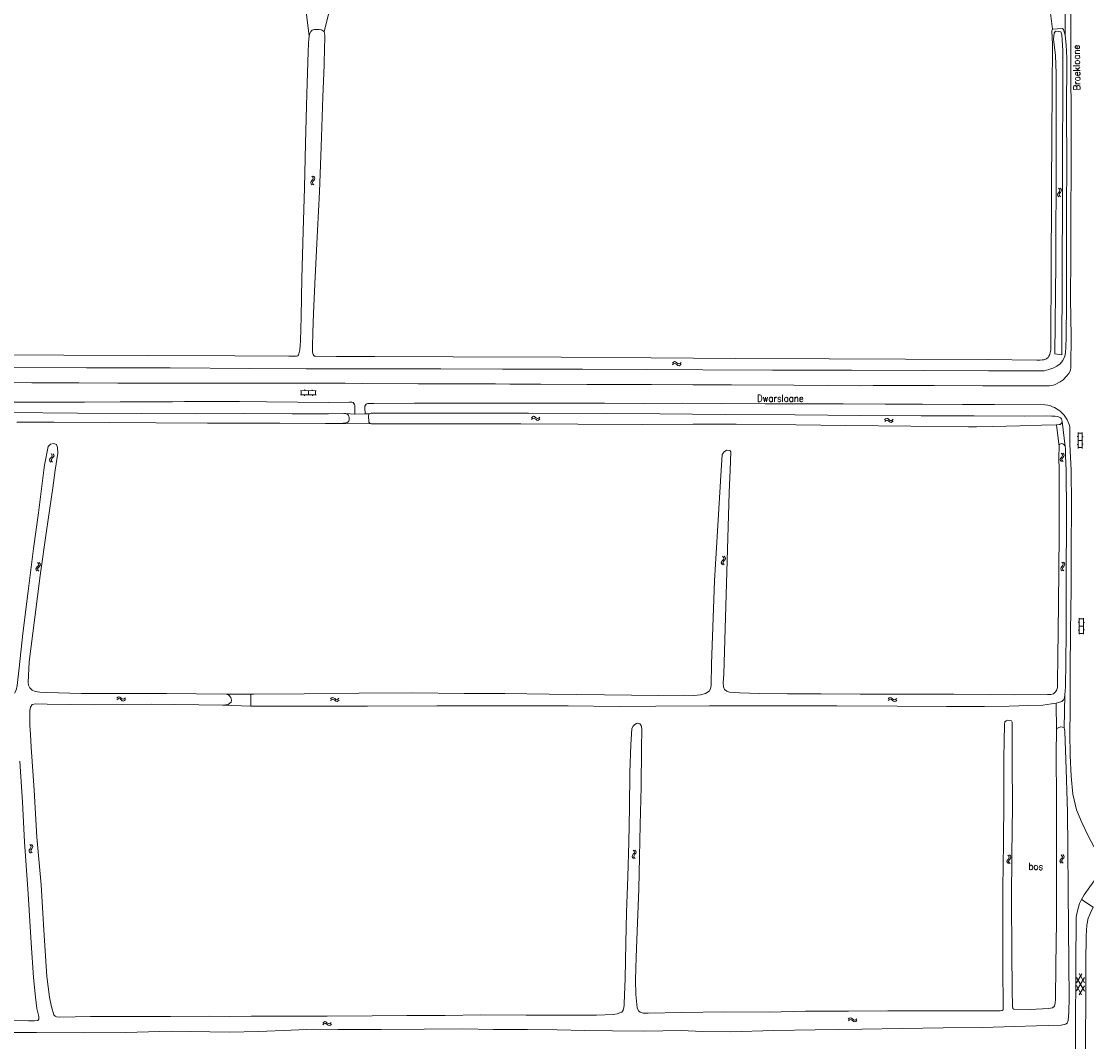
# Model space of a CAD drawing. Header units: metres. Extents: x 189705 to 199106, y 581686 to 588448.
# Tile 532 of 555: x 197384 to 197695, y 587833 to 588131. Entities that reach past the tile are written whole.
import ezdxf

# ---------------------------------------------------------------- set-up
doc = ezdxf.new("R2010")
doc.units = ezdxf.units.M
doc.layers.add('B-WA-OG-GBKN-G', color=7, linetype='Continuous', lineweight=18)
doc.styles.add('Style-STANDARD', font='STANDARD.shx')

msp = doc.modelspace()

# ---------------------------------------------------------------- linework, layer by layer
at = {"layer": 'B-WA-OG-GBKN-G'}
for p, q in [((197468.922, 588085.867), (197469.191, 588085.561)), ((197469.419, 588085.875), (197469.69, 588085.571)), ((197468.686, 588084.303), (197468.582, 588083.99)), ((197468.582, 588083.99), (197468.699, 588083.674)), ((197468.946, 588084.617), (197468.686, 588084.303)), ((197468.699, 588083.674), (197468.97, 588083.368)), ((197469.204, 588084.942), (197468.946, 588084.617)), ((197469.185, 588084.31), (197469.081, 588083.998)), ((197469.081, 588083.998), (197469.195, 588083.682)), ((197469.443, 588084.627), (197469.185, 588084.31)), ((197469.191, 588085.561), (197469.304, 588085.253)), ((197469.195, 588083.682), (197469.466, 588083.375)), ((197469.304, 588085.253), (197469.204, 588084.942)), ((197469.7, 588084.942), (197469.443, 588084.627)), ((197469.69, 588085.571), (197469.804, 588085.264)), ((197469.804, 588085.264), (197469.7, 588084.942)), ((197686.93, 588080.789), (197686.837, 588080.473)), ((197686.837, 588080.473), (197686.964, 588080.161)), ((197687.178, 588081.112), (197686.93, 588080.789)), ((197686.964, 588080.161), (197687.246, 588079.864)), ((197687.111, 588082.36), (197687.39, 588082.064)), ((197687.425, 588081.446), (197687.178, 588081.112)), ((197687.428, 588080.814), (197687.335, 588080.498)), ((197687.335, 588080.498), (197687.46, 588080.186)), ((197687.39, 588082.064), (197687.514, 588081.76)), ((197687.514, 588081.76), (197687.425, 588081.446)), ((197687.674, 588081.139), (197687.428, 588080.814)), ((197687.46, 588080.186), (197687.742, 588079.889)), ((197687.607, 588082.385), (197687.888, 588082.091)), ((197687.921, 588081.463), (197687.674, 588081.139)), ((197687.888, 588082.091), (197688.014, 588081.789)), ((197688.014, 588081.789), (197687.921, 588081.463)), ((197574.308, 588031.291), (197574.603, 588031.571)), ((197574.332, 588030.795), (197574.629, 588031.073)), ((197574.603, 588031.571), (197574.906, 588031.696)), ((197574.629, 588031.073), (197574.934, 588031.196)), ((197574.906, 588031.696), (197575.231, 588031.603)), ((197574.934, 588031.196), (197575.247, 588031.107)), ((197575.231, 588031.603), (197575.554, 588031.356)), ((197575.247, 588031.107), (197575.581, 588030.86)), ((197575.554, 588031.356), (197575.88, 588031.108)), ((197575.581, 588030.86), (197575.904, 588030.61)), ((197575.88, 588031.108), (197576.195, 588031.015)), ((197575.904, 588030.61), (197576.219, 588030.517)), ((197576.195, 588031.015), (197576.508, 588031.14)), ((197576.219, 588030.517), (197576.532, 588030.644)), ((197576.508, 588031.14), (197576.805, 588031.421)), ((197576.532, 588030.644), (197576.829, 588030.925)), ((197466.862, 588023.222), (197466.864, 588023.522)), ((197468.96, 588023.21), (197468.962, 588023.51)), ((197470.205, 588022.002), (197465.605, 588022.03)), ((197470.212, 588023.202), (197465.612, 588023.23)), ((197465.805, 588022.029), (197465.812, 588023.229)), ((197466.753, 588021.723), (197466.755, 588022.023)), ((197467.905, 588022.016), (197467.912, 588023.216)), ((197469.051, 588021.709), (197469.053, 588022.009)), ((197470.005, 588022.003), (197470.012, 588023.203)), ((197533.057, 588015.322), (197533.352, 588015.602)), ((197533.081, 588014.826), (197533.378, 588015.104)), ((197533.352, 588015.602), (197533.655, 588015.727)), ((197533.378, 588015.104), (197533.683, 588015.227)), ((197533.655, 588015.727), (197533.98, 588015.634)), ((197533.683, 588015.227), (197533.996, 588015.138)), ((197533.98, 588015.634), (197534.303, 588015.387)), ((197533.996, 588015.138), (197534.33, 588014.891)), ((197534.303, 588015.387), (197534.629, 588015.139)), ((197534.33, 588014.891), (197534.653, 588014.641)), ((197534.629, 588015.139), (197534.944, 588015.046)), ((197534.653, 588014.641), (197534.968, 588014.548)), ((197534.944, 588015.046), (197535.257, 588015.171)), ((197534.968, 588014.548), (197535.281, 588014.675)), ((197535.257, 588015.171), (197535.554, 588015.452)), ((197535.281, 588014.675), (197535.578, 588014.956)), ((197636.31, 588014.733), (197636.605, 588015.013)), ((197636.333, 588014.236), (197636.63, 588014.515)), ((197636.605, 588015.013), (197636.908, 588015.138)), ((197636.63, 588014.515), (197636.935, 588014.637)), ((197636.908, 588015.138), (197637.233, 588015.044)), ((197636.935, 588014.637), (197637.249, 588014.548)), ((197637.233, 588015.044), (197637.556, 588014.796)), ((197637.249, 588014.548), (197637.581, 588014.3)), ((197637.556, 588014.796), (197637.881, 588014.549)), ((197637.581, 588014.3), (197637.904, 588014.051)), ((197637.881, 588014.549), (197638.196, 588014.455)), ((197637.904, 588014.051), (197638.22, 588013.957)), ((197638.196, 588014.455), (197638.509, 588014.58)), ((197638.22, 588013.957), (197638.532, 588014.083)), ((197638.509, 588014.58), (197638.806, 588014.86)), ((197638.532, 588014.083), (197638.83, 588014.364)), ((197692.863, 588006.371), (197692.859, 588010.971)), ((197694.063, 588006.373), (197694.059, 588010.973)), ((197692.56, 588009.821), (197692.86, 588009.821)), ((197692.859, 588010.771), (197694.059, 588010.773)), ((197692.861, 588008.671), (197694.061, 588008.673)), ((197694.06, 588009.723), (197694.36, 588009.723)), ((197392.709, 588004.828), (197392.958, 588004.506)), ((197393.205, 588004.805), (197393.457, 588004.485)), ((197687.887, 588004.976), (197688.167, 588004.68)), ((197688.167, 588004.68), (197688.29, 588004.376)), ((197688.383, 588005.002), (197688.665, 588004.707)), ((197688.665, 588004.707), (197688.79, 588004.405)), ((197692.562, 588007.523), (197692.862, 588007.523)), ((197692.863, 588006.571), (197694.063, 588006.573)), ((197694.062, 588007.625), (197694.362, 588007.625)), ((197392.376, 588003.282), (197392.253, 588002.976)), ((197392.253, 588002.976), (197392.35, 588002.653)), ((197392.35, 588002.653), (197392.601, 588002.331)), ((197392.655, 588003.58), (197392.376, 588003.282)), ((197392.933, 588003.888), (197392.655, 588003.58)), ((197392.874, 588003.258), (197392.752, 588002.953)), ((197392.752, 588002.953), (197392.846, 588002.63)), ((197392.846, 588002.63), (197393.097, 588002.308)), ((197393.151, 588003.558), (197392.874, 588003.258)), ((197393.052, 588004.191), (197392.933, 588003.888)), ((197392.958, 588004.506), (197393.052, 588004.191)), ((197393.428, 588003.856), (197393.151, 588003.558)), ((197393.552, 588004.172), (197393.428, 588003.856)), ((197393.457, 588004.485), (197393.552, 588004.172)), ((197687.707, 588003.404), (197687.615, 588003.088)), ((197687.615, 588003.088), (197687.743, 588002.776)), ((197687.956, 588003.728), (197687.707, 588003.404)), ((197687.743, 588002.776), (197688.024, 588002.48)), ((197688.202, 588004.062), (197687.956, 588003.728)), ((197688.205, 588003.43), (197688.113, 588003.114)), ((197688.113, 588003.114), (197688.239, 588002.802)), ((197688.29, 588004.376), (197688.202, 588004.062)), ((197688.452, 588003.756), (197688.205, 588003.43)), ((197688.239, 588002.802), (197688.52, 588002.506)), ((197688.698, 588004.079), (197688.452, 588003.756)), ((197688.79, 588004.405), (197688.698, 588004.079)), ((197588.943, 587973.58), (197588.68, 587973.268)), ((197588.93, 587974.83), (197589.196, 587974.521)), ((197589.204, 587973.902), (197588.943, 587973.58)), ((197589.439, 587973.585), (197589.179, 587973.271)), ((197589.196, 587974.521), (197589.306, 587974.212)), ((197589.306, 587974.212), (197589.204, 587973.902)), ((197589.427, 587974.833), (197589.695, 587974.526)), ((197589.7, 587973.898), (197589.439, 587973.585)), ((197589.695, 587974.526), (197589.807, 587974.219)), ((197589.807, 587974.219), (197589.7, 587973.898)), ((197388.387, 587971.498), (197388.258, 587971.195)), ((197388.258, 587971.195), (197388.347, 587970.87)), ((197388.347, 587970.87), (197388.59, 587970.542)), ((197388.673, 587971.789), (197388.387, 587971.498)), ((197388.958, 587972.09), (197388.673, 587971.789)), ((197388.885, 587971.463), (197388.755, 587971.16)), ((197388.755, 587971.16), (197388.842, 587970.835)), ((197388.756, 587973.036), (197388.998, 587972.708)), ((197388.842, 587970.835), (197389.086, 587970.507)), ((197389.169, 587971.756), (197388.885, 587971.463)), ((197389.084, 587972.391), (197388.958, 587972.09)), ((197388.998, 587972.708), (197389.084, 587972.391)), ((197389.453, 587972.048), (197389.169, 587971.756)), ((197389.251, 587973.001), (197389.495, 587972.675)), ((197389.584, 587972.36), (197389.453, 587972.048)), ((197389.495, 587972.675), (197389.584, 587972.36)), ((197588.68, 587973.268), (197588.574, 587972.956)), ((197588.574, 587972.956), (197588.687, 587972.639)), ((197588.687, 587972.639), (197588.955, 587972.33)), ((197589.179, 587973.271), (197589.072, 587972.959)), ((197589.072, 587972.959), (197589.184, 587972.642)), ((197589.184, 587972.642), (197589.452, 587972.333)), ((197687.9, 587971.527), (197687.809, 587971.211)), ((197687.809, 587971.211), (197687.938, 587970.899)), ((197688.147, 587971.852), (197687.9, 587971.527)), ((197687.938, 587970.899), (197688.221, 587970.604)), ((197688.073, 587973.099), (197688.354, 587972.804)), ((197688.392, 587972.186), (197688.147, 587971.852)), ((197688.398, 587971.554), (197688.307, 587971.238)), ((197688.307, 587971.238), (197688.434, 587970.926)), ((197688.354, 587972.804), (197688.479, 587972.501)), ((197688.479, 587972.501), (197688.392, 587972.186)), ((197688.643, 587971.881), (197688.398, 587971.554)), ((197688.434, 587970.926), (197688.717, 587970.631)), ((197688.569, 587973.127), (197688.852, 587972.834)), ((197688.888, 587972.206), (197688.643, 587971.881)), ((197688.852, 587972.834), (197688.979, 587972.532)), ((197688.979, 587972.532), (197688.888, 587972.206)), ((197692.903, 587955.581), (197693.203, 587955.581)), ((197693.203, 587952.131), (197693.203, 587956.731)), ((197693.203, 587956.531), (197694.403, 587956.531)), ((197694.403, 587952.131), (197694.403, 587956.731)), ((197694.403, 587955.481), (197694.703, 587955.481)), ((197692.903, 587953.283), (197693.203, 587953.283)), ((197693.203, 587954.431), (197694.403, 587954.431)), ((197693.203, 587952.331), (197694.403, 587952.331)), ((197694.403, 587953.383), (197694.703, 587953.383)), ((197411.903, 587933.367), (197412.202, 587933.644)), ((197411.919, 587932.871), (197412.221, 587933.145)), ((197412.202, 587933.644), (197412.507, 587933.764)), ((197412.221, 587933.145), (197412.527, 587933.263)), ((197412.507, 587933.764), (197412.831, 587933.665)), ((197412.527, 587933.263), (197412.839, 587933.169)), ((197412.831, 587933.665), (197413.15, 587933.413)), ((197412.839, 587933.169), (197413.168, 587932.917)), ((197413.15, 587933.413), (197413.471, 587933.161)), ((197413.471, 587933.161), (197413.785, 587933.063)), ((197413.785, 587933.063), (197414.1, 587933.183)), ((197414.1, 587933.183), (197414.401, 587933.459)), ((197474.338, 587933.165), (197474.627, 587933.452)), ((197474.627, 587933.452), (197474.926, 587933.584)), ((197474.664, 587932.955), (197474.966, 587933.084)), ((197474.926, 587933.584), (197475.254, 587933.498)), ((197474.966, 587933.084), (197475.281, 587933.002)), ((197475.254, 587933.498), (197475.583, 587933.258)), ((197475.583, 587933.258), (197475.913, 587933.018)), ((197476.231, 587932.932), (197476.54, 587933.064)), ((197476.54, 587933.064), (197476.831, 587933.352)), ((197637.333, 587933.161), (197637.626, 587933.445)), ((197637.626, 587933.445), (197637.927, 587933.572)), ((197637.657, 587932.947), (197637.96, 587933.073)), ((197637.927, 587933.572), (197638.254, 587933.482)), ((197637.96, 587933.073), (197638.274, 587932.986)), ((197638.254, 587933.482), (197638.579, 587933.238)), ((197638.579, 587933.238), (197638.906, 587932.993)), ((197639.534, 587933.03), (197639.829, 587933.314)), ((197413.168, 587932.917), (197413.488, 587932.662)), ((197413.488, 587932.662), (197413.802, 587932.564)), ((197413.802, 587932.564), (197414.116, 587932.686)), ((197414.116, 587932.686), (197414.418, 587932.962)), ((197474.374, 587932.669), (197474.664, 587932.955)), ((197475.281, 587933.002), (197475.62, 587932.763)), ((197475.62, 587932.763), (197475.949, 587932.521)), ((197475.913, 587933.018), (197476.231, 587932.932)), ((197475.949, 587932.521), (197476.266, 587932.435)), ((197476.266, 587932.435), (197476.576, 587932.569)), ((197476.576, 587932.569), (197476.866, 587932.857)), ((197637.362, 587932.666), (197637.657, 587932.947)), ((197638.274, 587932.986), (197638.61, 587932.742)), ((197638.61, 587932.742), (197638.935, 587932.495)), ((197638.906, 587932.993), (197639.223, 587932.903)), ((197638.935, 587932.495), (197639.251, 587932.405)), ((197639.223, 587932.903), (197639.534, 587933.03)), ((197639.251, 587932.405), (197639.563, 587932.535)), ((197639.563, 587932.535), (197639.857, 587932.818)), ((197386.444, 587890.625), (197386.736, 587890.341)), ((197386.797, 587889.725), (197386.565, 587889.381)), ((197386.736, 587890.341), (197386.872, 587890.042)), ((197386.872, 587890.042), (197386.797, 587889.725)), ((197386.938, 587890.672), (197387.232, 587890.389)), ((197387.292, 587889.763), (197387.059, 587889.429)), ((197387.232, 587890.389), (197387.37, 587890.093)), ((197387.37, 587890.093), (197387.292, 587889.763)), ((197386.33, 587889.047), (197386.251, 587888.728)), ((197386.251, 587888.728), (197386.392, 587888.421)), ((197386.565, 587889.381), (197386.33, 587889.047)), ((197386.392, 587888.421), (197386.686, 587888.137)), ((197386.827, 587889.094), (197386.748, 587888.774)), ((197386.748, 587888.774), (197386.887, 587888.468)), ((197387.059, 587889.429), (197386.827, 587889.094)), ((197386.887, 587888.468), (197387.18, 587888.183)), ((197562.585, 587887.464), (197562.483, 587887.151)), ((197562.483, 587887.151), (197562.601, 587886.835)), ((197562.844, 587887.78), (197562.585, 587887.464)), ((197562.601, 587886.835), (197562.874, 587886.53)), ((197562.814, 587889.029), (197563.084, 587888.724)), ((197563.1, 587888.106), (197562.844, 587887.78)), ((197563.084, 587887.474), (197562.982, 587887.161)), ((197562.982, 587887.161), (197563.098, 587886.845)), ((197563.084, 587888.724), (197563.198, 587888.417)), ((197563.34, 587887.792), (197563.084, 587887.474)), ((197563.098, 587886.845), (197563.37, 587886.54)), ((197563.198, 587888.417), (197563.1, 587888.106)), ((197563.31, 587889.039), (197563.583, 587888.736)), ((197563.596, 587888.108), (197563.34, 587887.792)), ((197563.583, 587888.736), (197563.699, 587888.431)), ((197563.699, 587888.431), (197563.596, 587888.108)), ((197672.297, 587887.553), (197672.581, 587887.26)), ((197672.624, 587886.643), (197672.382, 587886.306)), ((197672.581, 587887.26), (197672.709, 587886.958)), ((197672.709, 587886.958), (197672.624, 587886.643)), ((197672.793, 587887.585), (197673.078, 587887.294)), ((197673.12, 587886.667), (197672.878, 587886.34)), ((197673.078, 587887.294), (197673.208, 587886.994)), ((197673.208, 587886.994), (197673.12, 587886.667)), ((197687.907, 587886.423), (197687.651, 587886.106)), ((197687.868, 587887.673), (197688.141, 587887.37)), ((197688.161, 587886.751), (197687.907, 587886.423)), ((197688.141, 587887.37), (197688.257, 587887.063)), ((197688.404, 587886.439), (197688.15, 587886.119)), ((197688.257, 587887.063), (197688.161, 587886.751)), ((197688.365, 587887.686), (197688.639, 587887.385)), ((197688.658, 587886.757), (197688.404, 587886.439)), ((197688.639, 587887.385), (197688.758, 587887.08)), ((197688.758, 587887.08), (197688.658, 587886.757)), ((197672.138, 587885.979), (197672.05, 587885.662)), ((197672.05, 587885.662), (197672.182, 587885.351)), ((197672.382, 587886.306), (197672.138, 587885.979)), ((197672.182, 587885.351), (197672.467, 587885.059)), ((197672.636, 587886.011), (197672.548, 587885.694)), ((197672.548, 587885.694), (197672.677, 587885.383)), ((197672.878, 587886.34), (197672.636, 587886.011)), ((197672.677, 587885.383), (197672.963, 587885.091)), ((197687.651, 587886.106), (197687.551, 587885.792)), ((197687.551, 587885.792), (197687.671, 587885.477)), ((197687.671, 587885.477), (197687.946, 587885.174)), ((197688.15, 587886.119), (197688.05, 587885.806)), ((197688.05, 587885.806), (197688.168, 587885.491)), ((197688.168, 587885.491), (197688.442, 587885.188)), ((197692.399, 587850.281), (197693.946, 587852.91)), ((197693.193, 587852.916), (197694.697, 587850.262)), ((197692.378, 587847.855), (197694.709, 587851.817)), ((197692.391, 587849.415), (197693.894, 587846.76)), ((197692.411, 587851.837), (197694.677, 587847.837)), ((197693.142, 587846.766), (197694.69, 587849.398)), ((197625.683, 587839.631), (197625.979, 587839.912)), ((197625.979, 587839.912), (197626.281, 587840.036)), ((197626.281, 587840.036), (197626.607, 587839.942)), ((197626.607, 587839.942), (197626.929, 587839.694)), ((197626.929, 587839.694), (197627.254, 587839.446)), ((197627.882, 587839.476), (197628.18, 587839.757)), ((197472.086, 587838.493), (197472.379, 587838.777)), ((197472.115, 587837.998), (197472.41, 587838.279)), ((197472.379, 587838.777), (197472.68, 587838.904)), ((197472.41, 587838.279), (197472.713, 587838.405)), ((197472.68, 587838.904), (197473.007, 587838.814)), ((197472.713, 587838.405), (197473.027, 587838.318)), ((197473.007, 587838.814), (197473.332, 587838.57)), ((197473.027, 587838.318), (197473.363, 587838.074)), ((197473.332, 587838.57), (197473.659, 587838.325)), ((197473.363, 587838.074), (197473.688, 587837.827)), ((197473.659, 587838.325), (197473.976, 587838.235)), ((197473.688, 587837.827), (197474.004, 587837.737)), ((197473.976, 587838.235), (197474.287, 587838.362)), ((197474.004, 587837.737), (197474.316, 587837.867)), ((197474.287, 587838.362), (197474.582, 587838.646)), ((197474.316, 587837.867), (197474.61, 587838.15)), ((197625.706, 587839.135), (197626.004, 587839.414)), ((197626.004, 587839.414), (197626.308, 587839.536)), ((197626.308, 587839.536), (197626.622, 587839.446)), ((197626.622, 587839.446), (197626.954, 587839.198)), ((197626.954, 587839.198), (197627.277, 587838.948)), ((197627.254, 587839.446), (197627.569, 587839.352)), ((197627.277, 587838.948), (197627.592, 587838.854)), ((197627.569, 587839.352), (197627.882, 587839.476)), ((197627.592, 587838.854), (197627.905, 587838.98)), ((197627.905, 587838.98), (197628.203, 587839.26))]:
    msp.add_line(p, q, dxfattribs=at)
at = {"layer": 'B-WA-OG-GBKN-G', "flags": 128}
for points in [[(197689.139, 588150.508), (197689.087, 588127.029)], [(197467.128, 588134.693), (197468.145, 588126.786)], [(197472.532, 588127.995), (197474.14, 588134.751)], [(197684.63, 588135.066), (197685.395, 588128.785)], [(197690.119, 588028.22), (197690.49, 588028.884), (197690.648, 588029.376), (197690.705, 588029.833), (197690.814, 588039.765), (197690.744, 588043.907), (197690.657, 588050.616), (197690.683, 588061.921), (197690.703, 588072.795), (197690.783, 588089.943), (197690.783, 588103.077), (197690.741, 588116.823), (197690.768, 588133.819)], [(197468.145, 588126.786), (197468.007, 588125.924), (197467.888, 588124.706), (197467.804, 588122.217), (197467.46, 588109.951), (197467.06, 588095.45), (197466.732, 588082.497), (197466.383, 588069.85), (197466.017, 588055.958), (197465.764, 588044.808), (197465.592, 588037.773), (197465.472, 588036.403), (197465.354, 588035.159), (197465.135, 588033.994), (197465.055, 588033.715), (197464.771, 588033.44), (197464.465, 588033.342), (197463.982, 588033.298), (197462.178, 588033.298), (197446.401, 588033.414), (197421.223, 588033.534), (197396.399, 588033.598), (197373.304, 588033.688)], [(197468.334, 588127.571), (197468.145, 588126.786)], [(197472.532, 588127.995), (197472.307, 588128.252), (197472.055, 588128.408), (197471.701, 588128.591), (197471.042, 588128.702), (197470.255, 588128.738), (197469.696, 588128.72), (197469.339, 588128.649), (197469.007, 588128.501), (197468.621, 588128.126), (197468.334, 588127.571)], [(197472.707, 588125.935), (197472.695, 588126.901), (197472.604, 588127.689), (197472.532, 588127.995)], [(197685.148, 588097.871), (197685.36, 588124.368), (197685.144, 588128.369), (197685.395, 588128.785)], [(197685.395, 588128.785), (197688.312, 588128.975), (197688.562, 588128.725), (197689.087, 588127.029)], [(197688.069, 588033.665), (197688.326, 588080.477), (197688.366, 588122.602), (197688.075, 588127.208), (197687.815, 588128.059), (197686.268, 588128.252), (197685.868, 588127.644), (197685.71, 588125.854), (197686.209, 588121.109), (197686.43, 588115.878), (197686.426, 588091.592), (197686.359, 588060.432), (197686.068, 588034.028)], [(197689.087, 588127.029), (197689.389, 588124.278), (197689.577, 588120.305), (197689.503, 588104.264)], [(197472.707, 588125.935), (197472.624, 588123.548), (197472.477, 588118.342), (197472.148, 588109.048), (197471.594, 588094.422), (197471.162, 588081.293), (197470.603, 588069.995), (197469.885, 588056.438), (197469.411, 588045.85), (197469.157, 588040.213), (197469.051, 588036.124), (197469.107, 588034.599), (197469.175, 588034.039), (197469.298, 588033.758), (197469.498, 588033.476), (197469.699, 588033.346), (197469.953, 588033.317), (197476.126, 588033.207), (197487.331, 588033.204), (197510.222, 588033.091), (197541.905, 588032.983), (197568.074, 588032.824), (197592.87, 588032.634), (197620.081, 588032.512), (197642.414, 588032.432), (197666.297, 588032.355), (197680.776, 588032.13), (197681.767, 588032.116), (197682.327, 588032.185), (197682.861, 588032.253), (197683.397, 588032.424), (197683.755, 588032.597), (197684.09, 588032.948), (197684.324, 588033.326), (197684.585, 588033.779), (197684.72, 588034.387), (197684.856, 588035.046), (197684.867, 588035.91), (197684.926, 588040.253), (197684.992, 588056.385), (197685.088, 588082.171)], [(197689.503, 588104.264), (197689.516, 588090.163), (197689.473, 588075.759), (197689.447, 588060.744), (197689.418, 588049.21), (197689.378, 588038.769), (197689.314, 588035.924), (197689.216, 588034.325), (197688.999, 588033.312), (197688.397, 588031.999), (197687.648, 588031.069), (197686.673, 588030.397), (197685.752, 588029.901), (197684.347, 588029.387), (197682.894, 588029.052), (197681.217, 588028.999), (197666.683, 588029.022), (197647.654, 588029.107), (197626.642, 588029.169), (197603.521, 588029.235), (197583.144, 588029.288)], [(197685.088, 588082.171), (197685.148, 588097.871)], [(197686.068, 588034.028), (197688.069, 588033.665)], [(197270.794, 588030.233), (197290.603, 588030.183), (197312.098, 588030.114), (197335.727, 588030.041), (197358.06, 588029.961), (197379.047, 588029.976), (197403.007, 588029.924), (197427.474, 588029.865), (197450.772, 588029.721), (197467.286, 588029.645), (197487.308, 588029.622), (197506.592, 588029.584), (197524.606, 588029.538), (197548.032, 588029.468), (197566.579, 588029.364), (197583.144, 588029.288)], [(197690.119, 588028.22), (197689.504, 588027.411), (197688.499, 588026.408), (197687.652, 588025.759), (197685.913, 588024.97), (197685.2, 588024.729), (197684.461, 588024.66)], [(197249.465, 588015.026), (197251.912, 588015.626), (197256.298, 588016.785), (197262.086, 588018.255), (197267.184, 588019.455), (197272.025, 588020.506), (197276.816, 588021.532), (197280.101, 588022.096), (197285.347, 588022.938), (197289.547, 588023.515), (197294.206, 588024.162), (197298.455, 588024.612), (197301.051, 588024.931), (197302.069, 588025.019), (197305.323, 588025.203), (197313.001, 588025.554), (197319.306, 588025.822), (197320.143, 588025.684), (197333.789, 588025.775), (197341.638, 588025.666), (197342.425, 588025.604), (197358.712, 588025.608), (197374.643, 588025.565), (197387.066, 588025.495)], [(197387.066, 588025.495), (197400.812, 588025.483), (197412.244, 588025.376), (197422.841, 588025.458), (197435.214, 588025.414), (197446.445, 588025.436), (197467.711, 588025.371), (197478.663, 588025.423), (197483.845, 588025.326), (197499.953, 588025.255), (197513.521, 588025.246), (197522.566, 588025.197), (197526.757, 588025.113), (197535.827, 588025.09), (197549.318, 588025.03), (197562.404, 588025.027), (197568.146, 588024.998), (197580.29, 588024.932), (197591.596, 588024.877), (197609.762, 588024.829), (197629.274, 588024.661), (197632.959, 588024.712), (197636.465, 588024.689), (197643.579, 588024.692), (197650.77, 588024.72), (197664.998, 588024.625), (197671.603, 588024.584), (197678.667, 588024.613), (197681.513, 588024.599), (197684.461, 588024.66)], [(197481.488, 588016.39), (197481.514, 588018.346), (197481.47, 588018.804), (197481.373, 588019.135), (197481.194, 588019.441), (197480.974, 588019.751), (197480.62, 588019.882), (197479.858, 588019.842), (197473.911, 588019.797), (197464.842, 588019.872), (197455.671, 588019.973), (197447.718, 588020.007), (197440.02, 588020.063), (197431.711, 588020.025), (197428.153, 588019.947), (197423.3, 588019.964), (197416.973, 588019.95), (197412.908, 588019.955), (197402.464, 588019.896), (197391.741, 588019.867), (197377.538, 588019.885)], [(197484.435, 588018.28), (197484.441, 588018.712), (197484.572, 588019.015), (197484.81, 588019.294), (197485.163, 588019.464), (197485.544, 588019.459), (197487.069, 588019.514), (197498.885, 588019.554), (197509.023, 588019.591), (197521.371, 588019.573), (197532.576, 588019.52), (197543.528, 588019.572), (197554.427, 588019.522), (197565.912, 588019.516), (197577.117, 588019.539), (197588.652, 588019.481), (197601.355, 588019.382), (197611.137, 588019.399), (197624.222, 588019.345), (197636.468, 588019.303), (197647.368, 588019.254), (197659.106, 588019.218), (197668.43, 588019.191), (197683.09, 588019.115), (197684.054, 588018.975), (197684.759, 588018.781), (197685.369, 588018.525), (197685.925, 588018.289), (197686.731, 588017.82), (197687.204, 588017.498), (197687.713, 588017.121), (197688.231, 588016.642), (197688.781, 588016.056), (197689.215, 588015.448), (197689.637, 588014.731), (197689.983, 588014.066), (197690.254, 588013.376), (197690.339, 588013.007), (197690.395, 588012.561), (197690.454, 588007.555), (197690.836, 588000)], [(197484.435, 588018.28), (197484.461, 588016.425)], [(197478.746, 588016.529), (197478.237, 588016.511), (197473.765, 588016.471), (197463.195, 588016.465), (197448.916, 588016.51), (197434.966, 588016.474), (197419.265, 588016.564), (197400.413, 588016.673), (197380.241, 588016.824)], [(197477.182, 588013.655), (197472.913, 588013.638), (197459.6, 588013.695), (197448.598, 588013.694), (197438.436, 588013.759), (197423.421, 588013.865), (197409.625, 588013.954), (197393.568, 588013.998), (197382.642, 588014.022)], [(197479.848, 588015.396), (197479.844, 588015.066), (197479.813, 588014.685), (197479.707, 588014.331), (197479.526, 588014.13), (197479.244, 588013.931), (197478.861, 588013.809), (197477.182, 588013.655)], [(197479.848, 588015.396), (197479.751, 588015.753), (197479.578, 588016.086), (197479.201, 588016.396), (197478.746, 588016.529)], [(197478.746, 588016.529), (197481.488, 588016.39)], [(197484.461, 588016.425), (197481.488, 588016.39)], [(197484.461, 588016.425), (197485.678, 588016.424)], [(197485.678, 588016.424), (197485.525, 588016.207), (197485.483, 588015.947), (197485.493, 588015.699), (197485.526, 588014.378), (197485.604, 588013.979), (197485.847, 588013.713), (197486.201, 588013.555), (197486.556, 588013.5)], [(197686.17, 588015.745), (197685.154, 588015.809), (197683.579, 588015.831), (197677.074, 588015.819), (197662.516, 588015.894), (197647.017, 588015.879), (197629.283, 588015.998), (197610.102, 588016.161), (197589.726, 588016.291), (197570.571, 588016.454), (197554.92, 588016.543), (197532.231, 588016.603), (197512.007, 588016.654), (197493.179, 588016.609), (197486.242, 588016.604), (197485.921, 588016.547), (197485.678, 588016.424)], [(197686.17, 588015.745), (197686.931, 588015.658), (197687.36, 588015.499), (197687.713, 588015.266), (197687.991, 588014.975), (197688.136, 588014.625), (197688.156, 588014.218)], [(197688.156, 588014.218), (197688.102, 588013.939), (197687.997, 588013.685), (197687.841, 588013.486), (197687.599, 588013.339), (197687.33, 588013.29), (197686.514, 588013.265)], [(197689.073, 588006.914), (197688.156, 588014.218)], [(197486.556, 588013.5), (197477.182, 588013.655)], [(197486.556, 588013.5), (197486.962, 588013.494), (197492.222, 588013.498), (197511.152, 588013.566), (197529.98, 588013.56), (197546.672, 588013.456), (197565.523, 588013.373), (197580.363, 588013.422), (197587.554, 588013.45), (197588.061, 588013.417)], [(197588.061, 588013.417), (197592.295, 588013.43)], [(197686.514, 588013.265), (197682.12, 588013.133), (197675.866, 588012.94), (197667.86, 588012.72), (197663.209, 588012.607), (197660.821, 588012.665), (197644.003, 588012.872), (197624.975, 588013.059), (197610.342, 588013.236), (197592.966, 588013.451), (197592.534, 588013.457), (197592.295, 588013.43)], [(197687.295, 588006.938), (197686.514, 588013.265)], [(197390.593, 588000), (197390.776, 588001.41), (197391.887, 588006.899), (197392.546, 588007.61), (197393.405, 588007.801), (197394.242, 588007.495), (197394.604, 588006.629), (197394.627, 588004.998), (197393.909, 588000)], [(197591.149, 588000), (197591.351, 588005.356), (197591.054, 588005.709), (197590.106, 588005.792), (197589.428, 588005.332), (197588.859, 588004.602), (197588.72, 588002.896), (197588.546, 588000)], [(197687.366, 588000), (197687.252, 588003.763), (197687.295, 588006.938)], [(197687.295, 588006.938), (197687.35, 588007.217), (197687.43, 588007.436), (197687.558, 588007.595), (197687.814, 588007.719), (197688.043, 588007.741), (197688.372, 588007.686), (197688.676, 588007.517), (197688.875, 588007.298), (197689.073, 588006.914)], [(197689.073, 588006.914), (197689.167, 588006.328), (197689.189, 588004.168), (197689.348, 588000)], [(197382.004, 587934.87), (197382.474, 587935.712), (197382.757, 587937.086), (197383.329, 587942.263), (197384.445, 587952.239), (197385.962, 587964.687), (197387.576, 587977.103), (197388.97, 587987.516), (197390.593, 588000)], [(197393.909, 588000), (197393.169, 587994.848), (197391.331, 587982.276), (197389.523, 587969.213), (197387.982, 587956.935), (197386.273, 587944.015), (197385.984, 587937.985), (197386.111, 587937.224), (197386.512, 587936.43), (197387.131, 587935.699), (197388.045, 587935.301), (197389.433, 587935.175), (197391.476, 587935.053), (197401.587, 587934.774), (197412.571, 587934.785), (197426.456, 587934.754), (197443.981, 587934.572)], [(197588.546, 588000), (197586.607, 587967.643), (197585.756, 587943.381), (197585.658, 587937.227)], [(197589.274, 587940.418), (197589.115, 587937.828), (197589.189, 587936.735), (197589.517, 587935.922), (197590.227, 587935.438), (197591.014, 587935.182), (197593.936, 587934.92), (197599.754, 587934.753), (197607.884, 587934.682), (197617.742, 587934.708), (197629.15, 587934.578), (197641.879, 587934.572), (197656.514, 587934.535), (197667.287, 587934.457), (197674.376, 587934.389), (197683.878, 587934.441), (197684.844, 587934.464), (197685.657, 587934.691), (197686.294, 587935.197), (197686.626, 587935.78), (197686.856, 587936.592), (197686.835, 587938.268), (197686.953, 587945.277), (197687.117, 587960.946), (197687.292, 587981.136), (197687.366, 588000)], [(197589.274, 587940.418), (197590.902, 587993.434), (197591.149, 588000)], [(197689.011, 587934.403), (197689.143, 587936.713), (197689.287, 587943.951), (197689.333, 587952.433), (197689.392, 587966.858), (197689.466, 587987.403), (197689.348, 588000)], [(197690.836, 588000), (197690.946, 587990.04), (197690.838, 587976.429), (197690.786, 587965.331), (197690.604, 587952.735), (197690.553, 587941.789), (197690.498, 587929.625), (197690.407, 587923.25), (197690.544, 587916.622), (197690.809, 587910.577), (197691.305, 587905.344), (197692.412, 587900.795), (197693.953, 587897.058), (197695.875, 587892.99), (197698.278, 587888.616), (197699.164, 587887.09), (197699.719, 587885.489), (197699.741, 587884.066), (197699.434, 587883.026), (197698.286, 587881.15), (197696.247, 587878.285), (197694.589, 587875.902), (197693.875, 587874.558)], [(197451.029, 587934.531), (197451.981, 587934.54), (197466.642, 587934.681), (197482.776, 587934.894), (197498.097, 587934.932), (197513.418, 587934.792), (197521.218, 587934.798), (197525.334, 587934.787), (197538.241, 587934.603), (197554.451, 587934.359), (197570.203, 587934.218), (197577.521, 587934.225), (197580.519, 587934.192), (197582.526, 587934.416), (197583.976, 587934.793), (197585.044, 587935.451), (197585.401, 587936.11), (197585.658, 587937.227)], [(197443.981, 587934.572), (197444.628, 587934.261), (197445.194, 587933.616), (197445.458, 587932.763), (197445.311, 587932.272), (197444.41, 587931.505), (197442.837, 587931.323)], [(197451.029, 587934.531), (197443.981, 587934.572)], [(197451.062, 587931.02), (197451.029, 587934.531)], [(197686.438, 587931.963), (197687.1, 587932.097), (197688.091, 587932.45), (197688.626, 587932.88), (197688.856, 587933.514), (197689.011, 587934.403)], [(197688.792, 587924.77), (197689.011, 587934.403)], [(197442.837, 587931.323), (197421.919, 587931.616), (197405.38, 587931.452), (197391.562, 587931.62), (197388.228, 587931.704), (197387.212, 587931.54), (197386.645, 587930.757), (197386.482, 587929.834), (197386.458, 587927.87), (197386.53, 587925.393), (197386.666, 587922.76), (197386.868, 587919.097), (197387.735, 587906.563), (197388.511, 587892.818)], [(197451.062, 587931.02), (197442.837, 587931.323)], [(197451.062, 587931.02), (197452.862, 587931.033), (197469.047, 587931.043), (197485.181, 587931.079), (197505.457, 587931.129), (197523.039, 587931.111), (197543.823, 587931.16), (197558.762, 587930.996), (197569.433, 587931.096), (197585.161, 587931.133), (197603.328, 587931.164), (197622.333, 587931.167), (197639.991, 587931.097), (197654.397, 587930.985), (197665.5, 587930.932), (197672.665, 587931.015), (197678.383, 587931.28), (197682.55, 587931.397), (197685.117, 587931.695), (197686.438, 587931.963)], [(197686.501, 587923.962), (197686.438, 587931.963)], [(197565.273, 587918.601), (197565.141, 587907.541), (197564.851, 587896.376), (197564.682, 587887), (197564.473, 587877.618), (197564.124, 587867.726), (197563.683, 587857.774), (197563.5, 587851.098), (197563.624, 587846.806), (197564.012, 587842.938), (197564.387, 587842.032), (197564.91, 587841.656), (197565.734, 587841.39), (197567.169, 587841.33), (197577.078, 587841.584), (197589.43, 587841.741), (197602.607, 587841.717), (197613.23, 587841.928), (197625.771, 587841.947), (197637.206, 587842.062), (197649.224, 587842.096), (197660.035, 587842.018), (197668.731, 587842.042), (197670.081, 587842.094), (197670.644, 587842.157), (197670.914, 587842.385), (197670.976, 587842.935), (197670.979, 587843.636), (197670.847, 587854.318), (197670.85, 587865.889), (197670.895, 587877.933), (197671.017, 587891.155), (197671.195, 587903.513), (197671.136, 587915.93), (197671.367, 587925.712), (197671.482, 587926.439), (197671.863, 587926.804), (197672.224, 587926.927), (197672.899, 587926.904), (197673.41, 587926.737), (197673.598, 587926.402), (197673.62, 587925.629), (197673.588, 587914.719), (197673.677, 587901.889), (197673.536, 587887.598), (197673.415, 587874.703), (197673.492, 587859.324), (197673.615, 587848.132), (197673.691, 587843.44), (197673.792, 587842.705)], [(197388.511, 587892.818), (197389.835, 587878.886), (197390.554, 587865.626), (197391.435, 587852.044), (197392.26, 587846.053), (197392.86, 587843.201), (197393.502, 587840.878), (197393.926, 587840.483), (197394.324, 587840.324), (197395.3, 587840.22), (197404.228, 587840.446), (197415.382, 587840.443), (197427.616, 587840.362), (197439.026, 587840.456), (197444.822, 587840.437), (197451.132, 587840.492), (197461.859, 587840.493), (197473.352, 587840.516), (197486.575, 587840.59), (197496.621, 587840.706), (197507.832, 587840.731), (197518.265, 587840.871), (197531.507, 587840.84), (197542.968, 587840.837), (197552.115, 587840.832), (197557.116, 587841.031), (197558.1, 587841.223), (197558.966, 587841.455), (197559.478, 587841.688), (197559.906, 587842.243), (197560.08, 587842.937), (197560.183, 587843.828), (197560.198, 587844.247), (197560.462, 587851.532), (197560.683, 587861.956), (197560.869, 587870.742), (197561.26, 587881.198), (197561.512, 587891.308), (197561.75, 587901.384), (197561.879, 587911.815), (197562.159, 587919.749), (197562.47, 587924.511), (197562.788, 587925.211), (197563.269, 587925.694), (197563.749, 587926.006), (197564.142, 587926.056), (197564.744, 587925.883), (197565.181, 587925.376), (197565.321, 587924.465), (197565.273, 587918.601)], [(197688.792, 587924.77), (197688.914, 587924.308), (197688.97, 587923.705), (197689.337, 587912.629), (197689.735, 587900.086), (197689.875, 587889.719), (197689.925, 587876.967), (197690.066, 587866.627), (197690.177, 587855.592), (197690.287, 587845.867), (197690.123, 587841.641), (197689.934, 587839.244), (197689.662, 587838.492), (197689.136, 587838.141), (197687.936, 587837.871), (197680.687, 587837.631), (197674.213, 587837.446), (197665.018, 587837.201), (197653.426, 587837.08), (197641.421, 587836.882), (197629.665, 587836.709), (197615.962, 587836.5), (197603.826, 587836.316), (197591.283, 587835.963), (197583.092, 587836.042), (197576.817, 587836.347), (197566.109, 587836.163), (197556.818, 587836.227), (197548.647, 587836.358), (197540.601, 587836.469), (197531.893, 587836.583)], [(197673.792, 587842.705), (197674.027, 587842.508), (197678.843, 587842.458), (197684.178, 587842.695), (197685.398, 587842.938), (197685.924, 587843.407), (197686.191, 587844.395), (197686.216, 587845.359), (197686.375, 587855.318), (197686.496, 587868.219), (197686.512, 587878.52), (197686.499, 587892.142), (197686.559, 587903.242), (197686.477, 587917.436), (197686.501, 587923.962)], [(197686.501, 587923.962), (197686.687, 587924.498), (197687.22, 587924.869), (197687.849, 587924.977), (197688.288, 587924.962), (197688.792, 587924.77)], [(197375.744, 587839.208), (197386.052, 587839.132), (197387.853, 587839.109), (197388.777, 587839.189), (197389.133, 587839.612), (197389.151, 587840.437), (197388.913, 587841.231), (197388.535, 587842.707), (197388.147, 587846.069), (197387.576, 587851.757), (197386.827, 587861.887), (197385.956, 587876.196), (197384.934, 587891.43), (197384.323, 587903.026), (197383.538, 587914.957)], [(197693.875, 587874.558), (197693.288, 587873.391), (197692.698, 587871.285), (197692.313, 587869.457), (197692.256, 587866.714), (197692.235, 587858.054), (197692.165, 587850.029), (197692.093, 587841.039), (197692.127, 587833.573), (197692.059, 587826.513), (197691.979, 587814.12), (197691.905, 587804.343), (197691.874, 587791.111), (197691.814, 587776.484), (197691.838, 587765.106), (197691.753, 587750.783), (197691.802, 587738.948)], [(197694.804, 587697.698), (197694.809, 587710.472), (197694.808, 587721.037), (197694.746, 587737.798), (197694.729, 587752.198), (197694.762, 587766.013), (197694.816, 587778.33), (197694.885, 587796.463), (197694.994, 587810.557), (197695.046, 587821.833), (197694.997, 587833.185), (197695.154, 587846.086), (197695.152, 587856.041), (197695.197, 587864.015), (197695.382, 587867.037), (197695.767, 587869.093), (197696.483, 587870.666), (197697.228, 587872.366), (197693.875, 587874.558)], [(197531.893, 587836.583), (197521.986, 587836.63), (197512.977, 587836.804), (197501.759, 587836.708), (197489.216, 587836.578), (197476.505, 587836.606), (197469.441, 587836.738), (197462.888, 587836.449), (197453.437, 587836.042), (197444.79, 587835.872), (197427.835, 587836.123)], [(197427.835, 587836.123), (197414.55, 587835.758), (197402.315, 587835.603), (197388.391, 587835.713), (197376.726, 587835.719)]]:
    msp.add_lwpolyline(points, dxfattribs=at)

# ---------------------------------------------------------------- texts
at = {"layer": 'B-WA-OG-GBKN-G', "style": 'Style-STANDARD'}
for s, rotation, p in [('Broekloane', 90.85937, (197693.499, 588110.935)), ('bos', 358.62517, (197678.32, 587883.282))]:
    msp.add_text(s, height=2, rotation=rotation, dxfattribs=at).set_placement(p)
msp.add_text('Dwarsloane', height=2, dxfattribs=at).set_placement((197599, 588020))

doc.saveas('drawing.dxf')
